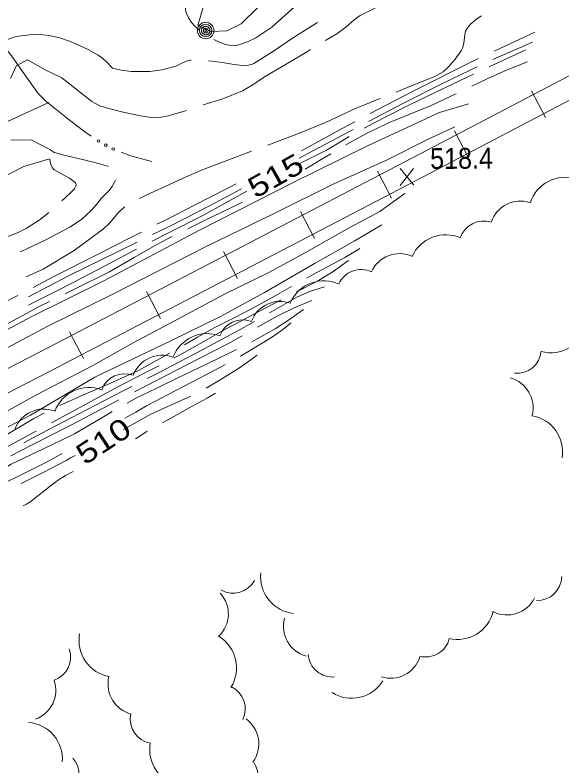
# Model space of a CAD drawing. Extents: x 2361284 to 2366480, y 6976556 to 6985346.
# Drawn here: x 2364908.4 to 2365034.3, y 6978961.5 to 6979134.4 of the extents above; entities that cross this region are included whole.
import ezdxf
from ezdxf.enums import TextEntityAlignment as Align

# ---------------------------------------------------------------- set-up
doc = ezdxf.new("R2010")
doc.units = 0
doc.header["$LTSCALE"] = 1.9
for name, color, linetype, lineweight in [('12', 7, 'Continuous', 13), ('13', 7, 'Continuous', 13), ('16', 7, 'Continuous', 13), ('20', 7, 'Continuous', 13), ('21', 7, 'Continuous', 13), ('22', 7, 'Continuous', 13), ('29', 7, 'Continuous', 13), ('4', 7, 'Continuous', 13)]:
    doc.layers.add(name, color=color, linetype=linetype, lineweight=lineweight)

msp = doc.modelspace()

# ---------------------------------------------------------------- linework, layer by layer
at = {"layer": '12'}
for p, q in [((2365000.191, 6979095.181), (2364997.074, 6979099.032)), ((2364997.111, 6979095.152), (2365000.154, 6979099.061))]:
    msp.add_line(p, q, dxfattribs=at)
msp.add_lwpolyline([(2364996.684, 6979158.368), (2364994.976, 6979157.162), (2364992.735, 6979155.271), (2364988.581, 6979152.461), (2364983.281, 6979149.18), (2364979.476, 6979146.544), (2364976.036, 6979145.442), (2364973.447, 6979143.258), (2364971.592, 6979140.61), (2364967.154, 6979138.278), (2364964.276, 6979136.099), (2364960.47, 6979132.343), (2364957.205, 6979130.722), (2364953.547, 6979130.587), (2364950.503, 6979131.968), (2364951.693, 6979136.19), (2364954.685, 6979143.399), (2364957.025, 6979152.831), (2364957.787, 6979158.909), (2364958.207, 6979163.124), (2364958.323, 6979165.715), (2364958.606, 6979167.448), (2364958.608, 6979168.328)], dxfattribs=at)
at = {"layer": '13'}
for points in [[(2364930.806, 6979122.11), (2364929.422, 6979123.666), (2364928.635, 6979124.36), (2364927.564, 6979125.133), (2364925.275, 6979126.418), (2364922.419, 6979127.75), (2364920.964, 6979128.331), (2364918.698, 6979129.086), (2364916.167, 6979129.676), (2364914.898, 6979129.843), (2364912.99, 6979129.901), (2364911.758, 6979129.826), (2364909.294, 6979129.526), (2364908.686, 6979129.41), (2364906.425, 6979128.666), (2364905.337, 6979128.178)], [(2364928.099, 6979113.394), (2364926.089, 6979114.445), (2364919.195, 6979119.92), (2364915.378, 6979121.754), (2364911.256, 6979124.035), (2364908.709, 6979122.74), (2364907.337, 6979119.767)], [(2365012.838, 6979113.95), (2365006.116, 6979111.956), (2364989.41, 6979104.187), (2364972.408, 6979095.775), (2364950.911, 6979084.83), (2364928.841, 6979073.179), (2364912.447, 6979065.002), (2364891.492, 6979053.933), (2364867.493, 6979040.994), (2364844.681, 6979029.527), (2364820.46, 6979016.945), (2364811.244, 6979012.258), (2364799.133, 6979005.952), (2364774.899, 6978993.591), (2364747.06, 6978979.655), (2364724.438, 6978968.21)], [(2365009.649, 6979108.649), (2365003.405, 6979105.74), (2364993.9, 6979100.929), (2364981.781, 6979095.494), (2364968.036, 6979088.673), (2364952.437, 6979081.094), (2364930.92, 6979070.118), (2364915.83, 6979062.644), (2364900.895, 6979054.763), (2364882.196, 6979046.084), (2364861.735, 6979035.599), (2364841.912, 6979025.22), (2364816.652, 6979013.549), (2364789.436, 6979000.39), (2364753.347, 6978981.095), (2364724.032, 6978966.776)], [(2364907.472, 6979105.557), (2364912.111, 6979105.602), (2364916.442, 6979103.403)], [(2364737.2, 6979013.304), (2364745.161, 6979018.5), (2364758.855, 6979025.51), (2364775.625, 6979035), (2364789.866, 6979040.366), (2364798.167, 6979044.415), (2364820.817, 6979057.192), (2364838.703, 6979066.141), (2364857.434, 6979074.561), (2364881.42, 6979085.689), (2364900.169, 6979094.278), (2364910.409, 6979099.465), (2364916.353, 6979101.222)], [(2364998.114, 6979093.249), (2364992.404, 6979089.114), (2364985.298, 6979085.377), (2364974.754, 6979079.376), (2364966.665, 6979075.049), (2364956.801, 6979070.154), (2364944.393, 6979063.576), (2364935.638, 6979058.863), (2364926.436, 6979053.736), (2364913.17, 6979046.858), (2364899.96, 6979039.522), (2364886.684, 6979031.567), (2364876.66, 6979026.751), (2364862.93, 6979019.239), (2364849.619, 6979011.902), (2364828.589, 6979000.102), (2364812.203, 6978991.296), (2364791.755, 6978980.48), (2364777.302, 6978972.243), (2364768.372, 6978968.058), (2364752.515, 6978960.216), (2364740.127, 6978953.698), (2364721.446, 6978944.261), (2364717.055, 6978942.129)], [(2364992.832, 6979086.088), (2364986.448, 6979082.328), (2364977.475, 6979077.242), (2364965.848, 6979070.5), (2364955.86, 6979065.035), (2364944.423, 6979059.437), (2364926.752, 6979050.969), (2364911.984, 6979042.237), (2364898.839, 6979035.391), (2364880.464, 6979026.366), (2364865.6, 6979018.175), (2364848.643, 6979009.433), (2364827.987, 6978998.276), (2364810.573, 6978989.19)]]:
    msp.add_lwpolyline(points, dxfattribs=at)
at = {"layer": '16'}
for centre, radius, start, end in [((2365035.074, 6979088.536), 8.469, 72.28153, 162.28153), ((2365024.772, 6979084.478), 7.061, 71.92265, 161.92265), ((2365016.288, 6979081.29), 5.643, 71.92265, 161.92265), ((2365007.559, 6979075.308), 8.469, 66.07126, 156.07126), ((2364996.918, 6979072.375), 7.061, 66.07126, 156.07126), ((2364988.084, 6979070.13), 5.643, 65.46524, 155.46524), ((2364979.532, 6979064.71), 8.469, 65.46524, 155.46524), ((2364969.45, 6979061.384), 7.061, 69.51206, 159.51206), ((2364960.839, 6979058.555), 5.643, 69.51206, 159.51206), ((2365031.766, 6979065.079), 8.469, 254.67494, 344.67494), ((2364952.694, 6979052.545), 8.469, 69.54049, 159.54049), ((2364942.25, 6979048.973), 7.061, 69.54049, 159.54049), ((2365023.933, 6979057.505), 5.643, 264.77681, 354.77681), ((2364933.64, 6979046.14), 5.643, 69.54049, 159.54049), ((2365020.623, 6979043.969), 7.061, 345.33507, 75.33507), ((2364925.471, 6979040.142), 8.469, 69.39708, 159.39708), ((2364915.018, 6979036.596), 7.061, 69.39708, 159.39708), ((2365026.001, 6979033.763), 8.469, 350.65001, 80.65001), ((2364973.405, 6979005.023), 8.469, 173.90704, 263.90704), ((2364958.581, 6979006.894), 5.643, 241.50828, 331.50828), ((2365028.637, 6979005.211), 5.643, 268.4676, 358.4676), ((2364950.459, 6978996.491), 7.061, 312.67883, 42.67883), ((2365021.688, 6979003.3), 7.061, 243.87859, 333.87859), ((2365010.269, 6978999.066), 8.469, 256.55759, 346.55759), ((2364977.282, 6978993.588), 7.061, 164.51193, 254.51193), ((2364931.602, 6978990.383), 8.469, 169.76584, 259.76584), ((2364950.926, 6978984.075), 8.469, 327.8898, 57.8898), ((2365002.941, 6978992.209), 5.643, 255.49785, 345.49785), ((2364915.562, 6978986.565), 5.643, 289.09946, 19.09946), ((2364981.513, 6978987.593), 5.643, 184.83941, 274.83941), ((2364994.878, 6978988.726), 7.061, 252.14975, 342.14975), ((2364910.728, 6978978.897), 7.061, 289.09946, 19.09946), ((2364936.872, 6978980.291), 7.061, 166.06037, 256.06037), ((2364955.775, 6978974.611), 5.643, 334.05011, 64.05011), ((2364985.892, 6978985.534), 8.469, 237.95129, 327.95129), ((2364940.564, 6978972.264), 5.643, 169.32514, 259.32514), ((2364910.844, 6978963.067), 8.469, 355.53266, 85.53266), ((2364957.457, 6978966.566), 7.061, 324.22158, 54.22158), ((2364947.874, 6978965.258), 8.469, 169.32514, 259.32514), ((2364917.491, 6978959.558), 5.643, 311.54601, 41.54601), ((2364956.036, 6978958.109), 8.469, 300.00106, 30.00106)]:
    msp.add_arc(centre, radius, start, end, dxfattribs=at)
at = {"layer": '20'}
msp.add_line((2365018.754, 6979126.047), (2365028.061, 6979130.445), dxfattribs=at)
for points in [[(2364950.813, 6979130.941), (2364949.886, 6979131.702), (2364949.067, 6979132.644), (2364948.336, 6979133.728), (2364947.867, 6979134.733), (2364947.649, 6979135.531), (2364947.588, 6979136.721), (2364947.673, 6979137.291), (2364947.857, 6979137.844), (2364949.984, 6979142.395), (2364952.131, 6979146.964), (2364953.393, 6979149.916), (2364954.575, 6979152.888), (2364954.95, 6979154.461), (2364954.998, 6979155.692), (2364954.932, 6979156.321)], [(2365003.771, 6979142.956), (2365000.052, 6979140.771), (2364995.845, 6979138.29), (2364991.865, 6979136.261), (2364987.894, 6979134.224), (2364986.494, 6979133.25), (2364984.538, 6979131.592), (2364982.483, 6979130.062), (2364979.878, 6979128.487)], [(2364977.809, 6979139.899), (2364977.749, 6979139.868), (2364975.602, 6979138.578), (2364973.497, 6979136.957), (2364967.528, 6979131.57), (2364963.831, 6979129.135), (2364961.91, 6979128.186), (2364959.966, 6979127.488), (2364959.168, 6979127.34), (2364957.717, 6979127.406), (2364956.604, 6979127.676), (2364954.928, 6979128.34), (2364954.144, 6979128.752)], [(2364996.171, 6979116.643), (2364998.532, 6979117.595), (2365005.197, 6979120.298), (2365006.977, 6979121.324), (2365008.157, 6979122.356), (2365009.721, 6979124.171), (2365011.123, 6979126.114), (2365011.447, 6979126.727), (2365011.726, 6979127.91), (2365011.928, 6979129.782), (2365012.149, 6979130.664), (2365012.592, 6979131.448), (2365013.384, 6979132.336), (2365014.713, 6979133.479), (2365015.806, 6979134.189)], [(2364978.018, 6979132.65), (2364975.224, 6979130.903), (2364972.312, 6979129.065), (2364967.94, 6979126.084), (2364963.397, 6979123.2), (2364962.81, 6979122.945), (2364961.741, 6979122.754), (2364960.07, 6979122.849), (2364958.408, 6979123.093), (2364956.115, 6979123.431), (2364953.821, 6979123.769), (2364952.951, 6979123.851)], [(2365018.402, 6979124.123), (2365022.135, 6979125.769), (2365027.543, 6979128.11)], [(2364976.447, 6979126.434), (2364975.731, 6979126.008), (2364970.809, 6979123.061), (2364965.877, 6979120.124), (2364963.372, 6979118.45), (2364960.807, 6979116.886), (2364956.264, 6979115.112), (2364951.687, 6979113.678)], [(2364948.959, 6979124.003), (2364948.779, 6979123.991), (2364947.781, 6979123.732), (2364946.348, 6979123.028), (2364945.621, 6979122.671), (2364944.874, 6979122.404), (2364942.18, 6979121.748), (2364939.463, 6979121.363), (2364935.113, 6979121.381), (2364932.94, 6979121.661), (2364930.766, 6979122.11)], [(2364990.169, 6979111.674), (2364991.94, 6979112.611), (2365000.06, 6979116.82), (2365013.985, 6979123.791), (2365015.14, 6979124.342)], [(2365026.376, 6979123.619), (2365021.694, 6979121.724), (2365017.084, 6979119.681), (2365013.57, 6979117.988)], [(2364989.766, 6979109.86), (2364997.656, 6979113.976), (2365007.151, 6979118.776), (2365014.778, 6979122.439)], [(2365009.966, 6979116.254), (2365009.718, 6979116.131), (2365006.969, 6979114.834), (2365004.221, 6979113.548), (2364999.32, 6979111.521), (2364994.399, 6979109.514), (2364989.193, 6979106.995), (2364984.576, 6979104.491)], [(2364966.616, 6979104.39), (2364966.646, 6979104.4), (2364973.282, 6979106.973), (2364979.897, 6979109.616), (2364983.491, 6979111.291), (2364987.097, 6979112.965), (2364989.478, 6979113.928), (2364991.858, 6979114.89), (2364992.466, 6979115.136)], [(2364947.889, 6979112.422), (2364947.64, 6979112.34), (2364943.641, 6979111.142), (2364942.074, 6979110.847), (2364939.653, 6979110.804), (2364937.26, 6979111.141), (2364933.312, 6979112.004), (2364929.402, 6979113.017), (2364928.751, 6979113.2), (2364928.099, 6979113.394)], [(2364974.349, 6979103.103), (2364979.114, 6979105.699), (2364983.849, 6979108.334), (2364986.637, 6979109.811)], [(2364973.855, 6979101.439), (2364976.959, 6979103.098), (2364980.063, 6979104.748), (2364986.224, 6979107.997)], [(2364916.442, 6979103.403), (2364917.077, 6979102.939), (2364917.409, 6979102.752), (2364917.77, 6979102.615), (2364919.334, 6979102.2), (2364920.909, 6979101.815), (2364922.913, 6979101.344), (2364924.908, 6979100.873), (2364925.71, 6979100.681), (2364926.501, 6979100.488), (2364927.614, 6979100.199), (2364928.717, 6979099.879), (2364929.66, 6979099.598), (2364929.821, 6979099.52)], [(2364937.081, 6979092.138), (2364938.732, 6979092.973), (2364942.965, 6979094.925), (2364947.127, 6979096.834), (2364951.33, 6979098.654), (2364958.983, 6979101.547), (2364962.869, 6979102.994)], [(2364981.135, 6979102.448), (2364979.654, 6979101.554), (2364975.209, 6979098.891)], [(2364916.383, 6979101.212), (2364916.593, 6979100.194), (2364916.758, 6979099.696), (2364917.002, 6979099.218), (2364917.376, 6979098.762), (2364920.937, 6979096.775), (2364921.903, 6979096.064), (2364922.297, 6979095.698), (2364922.419, 6979095.509), (2364922.47, 6979095.32), (2364922.424, 6979094.969), (2364922.07, 6979094.336), (2364921.129, 6979093.357), (2364920.108, 6979092.416), (2364919.195, 6979091.558)], [(2364931.501, 6979096.326), (2364931.384, 6979096.015), (2364930.775, 6979094.909), (2364929.975, 6979093.861), (2364929.083, 6979092.962), (2364928.201, 6979092.093), (2364927.124, 6979090.763), (2364926.017, 6979089.432), (2364923.677, 6979087.311), (2364921.053, 6979085.546), (2364915.5, 6979082.583), (2364909.815, 6979079.929), (2364909.586, 6979079.837)], [(2364941.087, 6979086.186), (2364942.74, 6979087.022), (2364949.846, 6979090.649), (2364956.942, 6979094.278), (2364958.136, 6979094.869), (2364959.331, 6979095.47)], [(2364940.089, 6979083.827), (2364943.117, 6979085.296), (2364948.083, 6979087.803), (2364953.019, 6979090.359), (2364956.79, 6979092.365), (2364960.561, 6979094.372)], [(2364910.991, 6979074.09), (2364914.904, 6979075.847), (2364922.055, 6979080.135), (2364928.748, 6979085.129), (2364930.234, 6979086.543), (2364932.252, 6979088.913), (2364933.342, 6979089.992), (2364933.61, 6979090.175)], [(2364960.761, 6979091.263), (2364956.152, 6979089.03), (2364951.543, 6979086.796), (2364948.178, 6979085.134)], [(2364916.21, 6979088.9), (2364914.165, 6979087.291), (2364910.975, 6979085.23), (2364909.314, 6979084.364), (2364907.571, 6979083.658), (2364902.237, 6979081.897), (2364896.872, 6979080.236), (2364891.934, 6979078.869), (2364890.508, 6979078.445)], [(2364912.574, 6979071.665), (2364917.5, 6979074.212), (2364927.364, 6979079.226), (2364935.057, 6979083.119), (2364937.524, 6979084.372)], [(2364944.595, 6979083.35), (2364941.559, 6979081.821), (2364935.851, 6979078.536), (2364930.152, 6979075.222), (2364922.07, 6979071.225), (2364919.909, 6979070.163)], [(2364911.495, 6979069.483), (2364920.829, 6979074.413), (2364931.958, 6979079.879), (2364936.497, 6979082.083)], [(2364987.754, 6979080.59), (2364986.063, 6979079.524), (2364984.333, 6979078.517), (2364980.472, 6979076.45), (2364976.612, 6979074.384), (2364975.528, 6979073.783)], [(2364972.026, 6979071.84), (2364968.803, 6979070.048), (2364965.888, 6979068.41), (2364962.964, 6979066.783), (2364958.684, 6979064.602), (2364954.415, 6979062.411), (2364950.446, 6979060.174), (2364947.432, 6979058.465)], [(2364979.617, 6979071.792), (2364976.436, 6979070.791), (2364973.418, 6979069.472), (2364967.013, 6979065.821)], [(2364884.631, 6979056.078), (2364890.48, 6979059.304), (2364899.045, 6979064.275), (2364907.669, 6979069.137), (2364909.022, 6979069.83)], [(2364916.315, 6979068.399), (2364913.976, 6979067.247), (2364910.354, 6979065.292), (2364906.734, 6979063.358), (2364903.448, 6979061.876), (2364900.182, 6979060.366), (2364891.385, 6979055.682)], [(2364976.736, 6979068.674), (2364972.702, 6979066.965), (2364968.77, 6979065.058), (2364964.206, 6979062.474)], [(2364974.796, 6979066.585), (2364971.628, 6979064.235), (2364968.308, 6979062.113), (2364963.593, 6979059.489), (2364962.956, 6979059.163)], [(2364963.542, 6979063.838), (2364960.269, 6979061.977), (2364950.936, 6979056.989), (2364941.572, 6979052.059), (2364938.835, 6979050.663)], [(2364971.955, 6979063.508), (2364969.752, 6979061.717), (2364967.437, 6979060.086), (2364961.611, 6979056.57), (2364960.278, 6979055.828)], [(2364960.713, 6979060.512), (2364957.381, 6979058.65), (2364947.976, 6979053.84), (2364938.58, 6979049.011), (2364935.875, 6979047.594)], [(2364959.393, 6979057.349), (2364958.796, 6979057.043), (2364952.335, 6979053.932), (2364945.875, 6979050.82), (2364941.045, 6979048.493), (2364936.228, 6979046.157), (2364934.249, 6979045.029)], [(2364943.951, 6979056.492), (2364941.652, 6979055.2), (2364936.798, 6979052.514), (2364930.256, 6979049.502), (2364923.603, 6979046.697), (2364918.713, 6979044.431)], [(2364956.786, 6979053.884), (2364955.682, 6979053.274), (2364947.153, 6979048.862), (2364938.675, 6979044.361), (2364936.179, 6979042.957), (2364933.692, 6979041.553)], [(2364935.273, 6979048.839), (2364933.293, 6979047.82), (2364925.013, 6979043.571), (2364914.414, 6979037.99), (2364910.454, 6979035.872)], [(2364954.588, 6979047.332), (2364953.604, 6979046.753), (2364952.619, 6979046.193), (2364949.207, 6979044.301), (2364945.795, 6979042.408), (2364942.362, 6979040.505)], [(2364932.332, 6979045.74), (2364929.984, 6979044.518), (2364921.376, 6979040.026), (2364912.219, 6979035.339), (2364907.463, 6979032.884)], [(2364915.12, 6979042.677), (2364912.751, 6979041.504), (2364904.478, 6979036.585), (2364896.254, 6979031.578), (2364890.882, 6979028.676)], [(2364930.768, 6979043.055), (2364929.117, 6979042.11), (2364922.076, 6979037.922), (2364914.788, 6979034.423), (2364907.512, 6979030.925), (2364906, 6979030.04)], [(2364938.86, 6979038.562), (2364938.711, 6979038.481), (2364937.429, 6979037.668), (2364936.167, 6979036.826)], [(2364919.238, 6979033.435), (2364917.298, 6979032.348), (2364915.358, 6979031.259), (2364908.72, 6979027.956), (2364906.789, 6979027.048)], [(2364921.758, 6979029.29), (2364920.057, 6979028.364), (2364918.426, 6979027.328), (2364916.519, 6979025.879), (2364914.643, 6979024.401), (2364912.896, 6979023.025), (2364912.003, 6979022.366), (2364911.058, 6979021.787), (2364910.242, 6979021.389)]]:
    msp.add_lwpolyline(points, dxfattribs=at)
at = {"layer": '21'}
for points in [[(2364905.291, 6979127.828), (2364906.484, 6979126.389), (2364907.638, 6979124.93), (2364910.629, 6979120.568), (2364913.76, 6979116.279), (2364915.477, 6979114.524), (2364921.222, 6979109.919), (2364924.505, 6979107.45), (2364925.954, 6979106.483)], [(2364916.2, 6979114.201), (2364904.899, 6979109.083), (2364893.759, 6979103.637), (2364889.162, 6979101.223)], [(2364932.84, 6979102.799), (2364935.259, 6979101.842), (2364939.919, 6979100.656)]]:
    msp.add_lwpolyline(points, dxfattribs=at)
for centre in [(2364927.619, 6979105.368), (2364929.286, 6979104.419), (2364930.983, 6979103.523)]:
    msp.add_circle(centre, 0.3, dxfattribs=at)
at = {"layer": '22'}
msp.add_line((2365017.558, 6979122.405), (2365026.03, 6979126.326), dxfattribs=at)
for points in [[(2364988.821, 6979108.341), (2364993.317, 6979110.714), (2364999.349, 6979113.732), (2365012.64, 6979120.138), (2365013.924, 6979120.731)], [(2364973.021, 6979099.751), (2364976.574, 6979101.515), (2364980.127, 6979103.288), (2364983.737, 6979105.423), (2364985.338, 6979106.378)], [(2364939.944, 6979082.285), (2364943.867, 6979084.263), (2364951.799, 6979088.268), (2364956.783, 6979091.035), (2364961.746, 6979093.843)], [(2364911.523, 6979067.573), (2364912.816, 6979068.256), (2364917.434, 6979070.59), (2364922.064, 6979072.905), (2364928.999, 6979076.571), (2364935.924, 6979080.257), (2364936.372, 6979080.481)], [(2364985.19, 6979077.825), (2364981.683, 6979075.342), (2364978.014, 6979073.107), (2364973.218, 6979070.62)], [(2364969.665, 6979068.776), (2364965.993, 6979066.881), (2364961.067, 6979064.274), (2364956.152, 6979061.648), (2364951.188, 6979058.851), (2364946.235, 6979056.044), (2364945.051, 6979055.443)], [(2364964.177, 6979056.045), (2364961.901, 6979054.433), (2364959.586, 6979052.871), (2364955.272, 6979050.11), (2364952.417, 6979048.451)], [(2364941.487, 6979053.629), (2364939.218, 6979052.467), (2364932.202, 6979048.88), (2364925.02, 6979044.941), (2364917.826, 6979041.012), (2364916.781, 6979040.452)], [(2364948.854, 6979046.637), (2364945.27, 6979045.023), (2364939.702, 6979042.5), (2364936.55, 6979040.72), (2364933.397, 6979038.95)], [(2364913.259, 6979038.559), (2364912.632, 6979038.223), (2364907.439, 6979035.443), (2364897.329, 6979030.038), (2364888.563, 6979025.353)], [(2364922.253, 6979032.945), (2364921.209, 6979032.385), (2364920.164, 6979031.825), (2364915.008, 6979029.136), (2364909.844, 6979026.486), (2364909.834, 6979026.486)]]:
    msp.add_lwpolyline(points, dxfattribs=at)
at = {"layer": '29'}
for p, q in [((2365027.29, 6979116.948), (2365030.54, 6979110.748)), ((2365009.578, 6979107.669), (2365012.827, 6979101.469)), ((2364991.855, 6979098.41), (2364995.093, 6979092.199)), ((2364974.121, 6979089.161), (2364977.361, 6979082.951)), ((2364956.398, 6979079.912), (2364959.628, 6979073.702)), ((2364938.654, 6979070.682), (2364941.885, 6979064.472)), ((2364920.912, 6979061.462), (2364924.141, 6979055.254))]:
    msp.add_line(p, q, dxfattribs=at)
for points in [[(2364662.863, 6978927.066), (2364745.517, 6978969.441), (2364773.839, 6978984.081), (2364805.085, 6979000.428), (2364836.352, 6979016.776), (2364875.144, 6979036.736), (2364913.896, 6979056.697), (2364958.698, 6979079.974), (2365003.458, 6979103.34), (2365038.894, 6979121.898), (2365074.309, 6979140.507)], [(2364663.86, 6978921.946), (2364747.8, 6978964.992), (2364776.142, 6978979.641), (2364807.398, 6978995.99), (2364838.655, 6979012.328), (2364877.428, 6979032.289), (2364916.189, 6979052.248), (2364961, 6979075.535), (2365005.77, 6979098.902), (2365041.216, 6979117.471), (2365076.632, 6979136.077)]]:
    msp.add_lwpolyline(points, dxfattribs=at)
at = {"layer": '4'}
for radius in [1.9, 1.442, 0.539, 0.192]:
    msp.add_circle((2364952.304, 6979130.795), radius, dxfattribs=at)
for start, end in [(129.71376, 140.96379), (118.46406, 129.71409), (107.21593, 118.46597), (95.96582, 107.21585), (84.71553, 95.96557), (73.46552, 84.71555), (62.21535, 73.46538), (50.96397, 62.214), (39.71588, 50.96591), (174.71552, 185.96556), (163.46611, 174.71615), (185.96287, 197.21291), (152.21535, 163.46538), (197.21479, 208.46483), (140.96646, 152.21649), (208.46822, 219.71826), (219.71376, 230.96379), (230.96397, 242.214), (242.21812, 253.46815), (253.46258, 264.71261), (264.71553, 275.96557), (275.96582, 287.21585), (287.21593, 298.46597), (298.46406, 309.71409), (309.71589, 320.96592), (28.46656, 39.7166), (320.96646, 332.21649), (17.21479, 28.46483), (332.21419, 343.46422), (5.96345, 17.21348), (343.46611, 354.71615), (354.71553, 5.96557)]:
    msp.add_arc((2364952.304, 6979130.795), 0.973, start, end, dxfattribs=at)

# ---------------------------------------------------------------- texts
at = {"layer": '12', "width": 1.25}
for s, rotation, p in [(' 515 ', 29.341, (2364969.57, 6979095.296)), (' 510 ', 33.364, (2364930.074, 6979034.282))]:
    msp.add_text(s, height=4.8, rotation=rotation, dxfattribs=at).set_placement(p, align=Align.CENTER)
at = {"layer": '12', "width": 0.9}
msp.add_text('518.4', height=4.799, rotation=0.545, dxfattribs=at).set_placement((2365004, 6979098.905))

doc.saveas('drawing.dxf')
